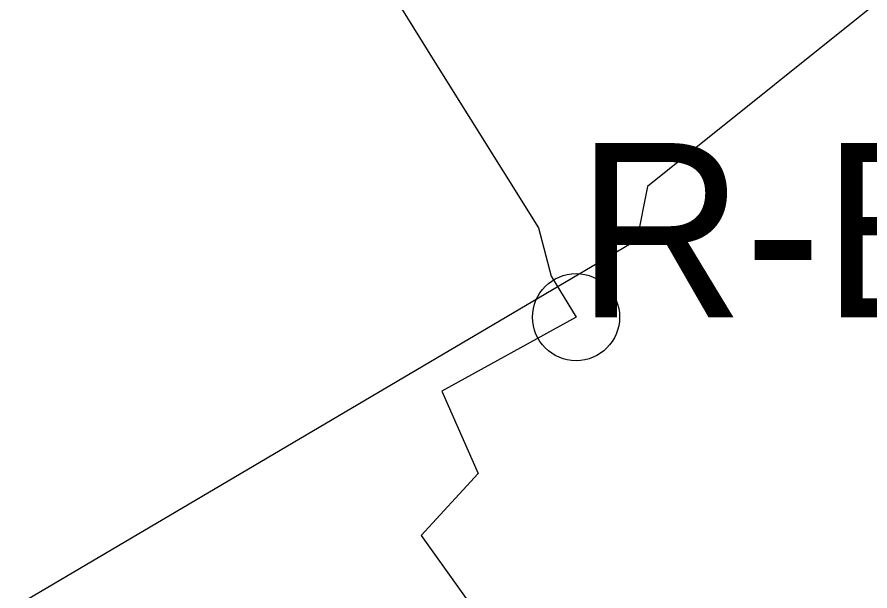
# Model space of a CAD drawing. Extents: x -729889 to -691139, y -995431 to -974354.
# Drawn here: x -724914.1 to -724904.3, y -977456.23 to -977449.64 of the extents above; entities that cross this region are included whole.
import ezdxf

# ---------------------------------------------------------------- set-up
doc = ezdxf.new("R2010")
doc.units = 0
for name, color, linetype in [('Atributy', 7, 'Continuous'), ('Dočasné zaměření bodu', 7, 'Continuous'), ('Kabelové vedení VO', 7, 'Continuous'), ('Rozpojovací bod', 7, 'Continuous')]:
    doc.layers.add(name, color=color, linetype=linetype)

# ---------------------------------------------------------------- blocks, each defined once
blk = doc.blocks.new('4.02')
at = {"layer": 'Dočasné zaměření bodu'}
blk.add_circle((0, 0), 0.5, dxfattribs=at)

msp = doc.modelspace()

# ---------------------------------------------------------------- linework, layer by layer
at = {"layer": 'Kabelové vedení VO'}
for points in [[(-724890.73, -977434.53), (-724891.0009, -977435.1932), (-724892.562, -977436.5078), (-724895.8486, -977439.7943), (-724899.7103, -977444.3955), (-724902.5038, -977448.0929), (-724906.8585, -977451.5848), (-724906.9818, -977452.201), (-724914.5819, -977456.6789), (-724915.1981, -977456.6789), (-724915.5884, -977456.6379), (-724915.876, -977456.7919), (-724915.96, -977457.08)], [(-724912.64, -977444.32), (-724912.6305, -977444.9912), (-724911.9937, -977445.9361), (-724910.6586, -977447.9696), (-724909.3234, -977450.1264), (-724908.1115, -977452.0572), (-724907.9677, -977452.6119), (-724907.6801, -977453.0843)], [(-724907.6801, -977453.0843), (-724909.2212, -977453.9328), (-724908.8063, -977454.881), (-724909.4582, -977455.5921), (-724908.273, -977457.2514)]]:
    msp.add_lwpolyline(points, dxfattribs=at)

# ---------------------------------------------------------------- block references
at = {"layer": 'Rozpojovací bod'}
msp.add_blockref('4.02', (-724907.6801, -977453.0843), dxfattribs=at)

# ---------------------------------------------------------------- texts
at = {"layer": 'Atributy'}
msp.add_text('R-Bxxx', height=2, dxfattribs=at).set_placement((-724907.6801, -977453.0843))

doc.saveas('drawing.dxf')
